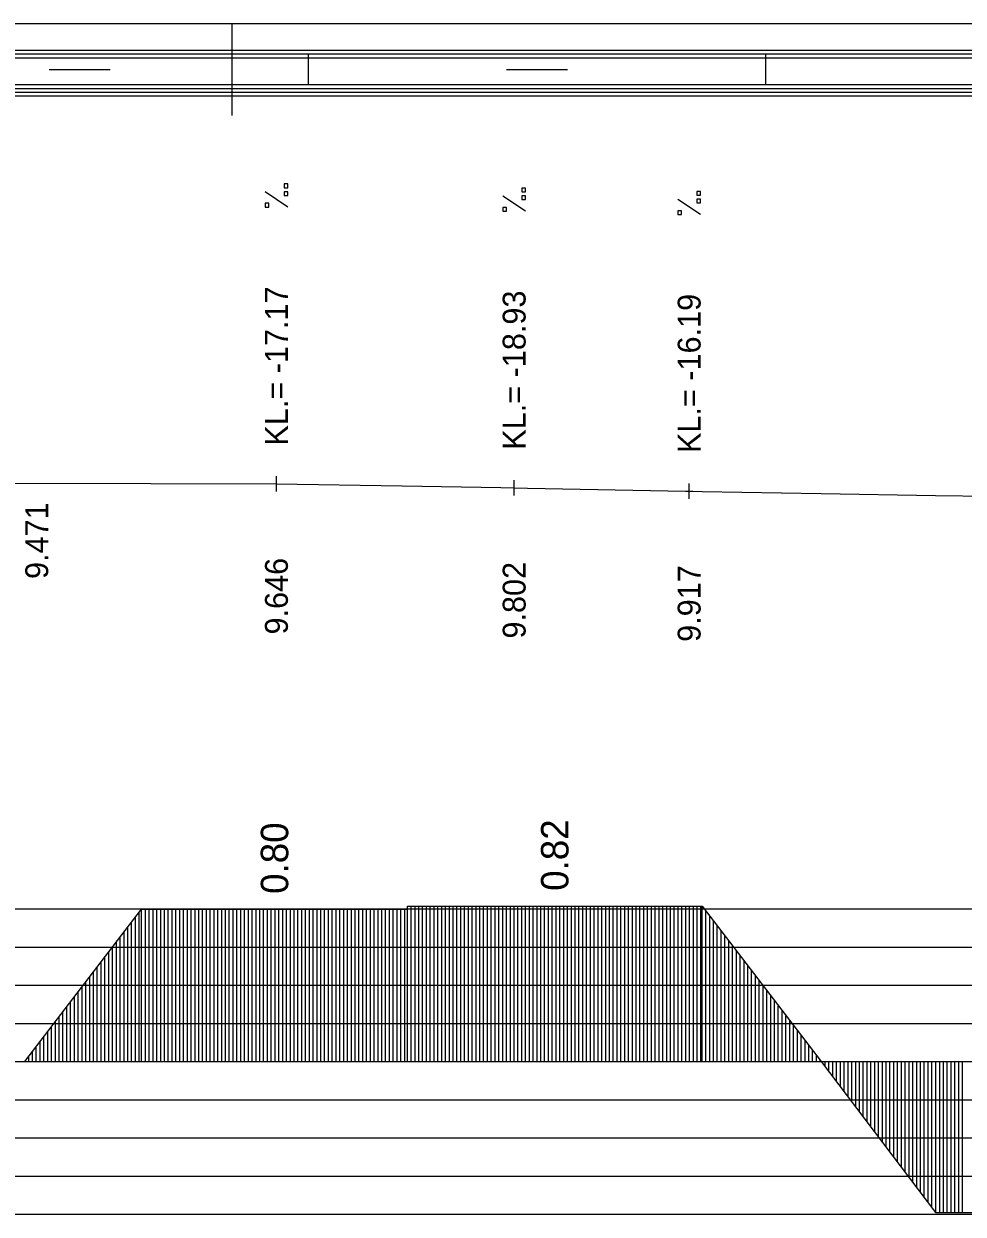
# Model space of a CAD drawing. Extents: x 2 to 10148, y 0 to 380.
# Drawn here: x 1246.3 to 1307.9, y 302 to 380 of the extents above; entities that cross this region are included whole.
import ezdxf

# ---------------------------------------------------------------- set-up
doc = ezdxf.new("R2010")
doc.units = 0
for name, color, linetype in [('NIVELETA_CARA', 7, 'Continuous'), ('NIVELETA_TEXT', 7, 'Continuous'), ('RAM', 7, 'Continuous'), ('ZRYCHL_CARA_C', 7, 'Continuous'), ('ZRYCHL_RASTR', 7, 'Continuous'), ('ZRYCHL_TEXT', 7, 'Continuous')]:
    doc.layers.add(name, color=color, linetype=linetype)

msp = doc.modelspace()

# ---------------------------------------------------------------- linework, layer by layer
at = {"layer": 'NIVELETA_CARA'}
for p, q in [((1262.907, 349.362), (1262.907, 350.362)), ((1245.39, 349.893), (1254.66, 349.876)), ((1254.66, 349.876), (1262.907, 349.862)), ((1262.907, 349.862), (1271.155, 349.72)), ((1271.155, 349.72), (1277.614, 349.609)), ((1277.614, 349.609), (1278.494, 349.594)), ((1278.494, 349.094), (1278.494, 350.094)), ((1278.494, 349.594), (1279.374, 349.578)), ((1279.374, 349.578), (1289.723, 349.382)), ((1289.968, 348.877), (1289.968, 349.877)), ((1289.723, 349.382), (1289.968, 349.377)), ((1289.968, 349.377), (1290.212, 349.373)), ((1290.212, 349.373), (1290.814, 349.362)), ((1290.814, 349.362), (1298.614, 349.222)), ((1298.614, 349.222), (1306.124, 349.095)), ((1306.124, 349.095), (1310.651, 349.038))]:
    msp.add_line(p, q, dxfattribs=at)
at = {"layer": 'NIVELETA_TEXT'}
for p, q in [((1263.654, 367.989), (1262.16, 368.98)), ((1263.655, 369.505), (1263.408, 369.505)), ((1263.408, 369.505), (1263.408, 369.262)), ((1263.408, 369.262), (1263.413, 369.258)), ((1263.408, 369.258), (1263.655, 369.258)), ((1263.655, 368.994), (1263.408, 368.994)), ((1263.408, 368.994), (1263.408, 368.751)), ((1263.655, 369.258), (1263.655, 369.505)), ((1263.655, 368.746), (1263.655, 368.994)), ((1279.242, 369.238), (1278.994, 369.238)), ((1278.994, 369.238), (1278.994, 368.995)), ((1278.994, 368.995), (1278.999, 368.99)), ((1278.994, 368.99), (1279.242, 368.99)), ((1279.242, 368.99), (1279.242, 369.238)), ((1290.716, 369.021), (1290.468, 369.021)), ((1290.468, 369.021), (1290.468, 368.778)), ((1290.716, 368.773), (1290.716, 369.021)), ((1262.408, 368.237), (1262.16, 368.237)), ((1262.16, 368.237), (1262.16, 367.994)), ((1262.408, 367.989), (1262.408, 368.237)), ((1263.408, 368.751), (1263.413, 368.746)), ((1263.408, 368.746), (1263.655, 368.746)), ((1279.241, 367.721), (1277.747, 368.712)), ((1279.242, 368.726), (1278.994, 368.726)), ((1278.994, 368.726), (1278.994, 368.484)), ((1278.994, 368.484), (1278.999, 368.479)), ((1278.994, 368.479), (1279.242, 368.479)), ((1279.242, 368.479), (1279.242, 368.726)), ((1290.714, 367.504), (1289.221, 368.495)), ((1290.468, 368.778), (1290.473, 368.773)), ((1290.468, 368.773), (1290.716, 368.773)), ((1290.716, 368.509), (1290.468, 368.509)), ((1290.468, 368.509), (1290.468, 368.266)), ((1290.468, 368.266), (1290.473, 368.262)), ((1290.468, 368.262), (1290.716, 368.262)), ((1290.716, 368.262), (1290.716, 368.509)), ((1262.16, 367.994), (1262.165, 367.989)), ((1262.16, 367.989), (1262.408, 367.989)), ((1277.994, 367.969), (1277.747, 367.969)), ((1277.747, 367.969), (1277.747, 367.726)), ((1277.747, 367.726), (1277.752, 367.721)), ((1277.747, 367.721), (1277.994, 367.721)), ((1277.994, 367.721), (1277.994, 367.969)), ((1289.468, 367.752), (1289.221, 367.752)), ((1289.221, 367.752), (1289.221, 367.509)), ((1289.221, 367.509), (1289.225, 367.504)), ((1289.221, 367.504), (1289.468, 367.504)), ((1289.468, 367.504), (1289.468, 367.752))]:
    msp.add_line(p, q, dxfattribs=at)
at = {"layer": 'RAM'}
for p, q in [((1850.829, 380), (1245.39, 380)), ((1260, 374), (1260, 380)), ((1850.829, 378.25), (1245.39, 378.25)), ((1850.829, 378), (1245.39, 378)), ((1850.829, 377.75), (1245.39, 377.75)), ((1265, 376), (1265, 378)), ((1295, 376), (1295, 378)), ((1248, 377), (1252, 377)), ((1278, 377), (1282, 377)), ((1850.829, 376), (1245.39, 376)), ((1850.829, 375.75), (1245.39, 375.75)), ((1850.829, 375.5), (1245.39, 375.5)), ((1850.829, 375.25), (1245.39, 375.25))]:
    msp.add_line(p, q, dxfattribs=at)
at = {"layer": 'ZRYCHL_CARA_C'}
for p, q in [((1271.494, 312), (1271.494, 322.188)), ((1271.494, 321.987), (1271.494, 322.188)), ((1271.494, 322.188), (1290.814, 322.188)), ((1271.744, 312), (1271.744, 322.188)), ((1271.994, 312), (1271.994, 322.188)), ((1272.244, 312), (1272.244, 322.188)), ((1272.494, 312), (1272.494, 322.188)), ((1272.744, 312), (1272.744, 322.188)), ((1272.994, 312), (1272.994, 322.188)), ((1273.244, 312), (1273.244, 322.188)), ((1273.494, 312), (1273.494, 322.188)), ((1273.744, 312), (1273.744, 322.188)), ((1273.994, 312), (1273.994, 322.188)), ((1274.244, 312), (1274.244, 322.188)), ((1274.494, 312), (1274.494, 322.188)), ((1274.744, 312), (1274.744, 322.188)), ((1274.994, 312), (1274.994, 322.188)), ((1275.244, 312), (1275.244, 322.188)), ((1275.494, 312), (1275.494, 322.188)), ((1275.744, 312), (1275.744, 322.188)), ((1275.994, 312), (1275.994, 322.188)), ((1276.244, 312), (1276.244, 322.188)), ((1276.494, 312), (1276.494, 322.188)), ((1276.744, 312), (1276.744, 322.188)), ((1276.994, 312), (1276.994, 322.188)), ((1277.244, 312), (1277.244, 322.188)), ((1277.494, 312), (1277.494, 322.188)), ((1277.744, 312), (1277.744, 322.188)), ((1277.994, 312), (1277.994, 322.188)), ((1278.244, 312), (1278.244, 322.188)), ((1278.494, 312), (1278.494, 322.188)), ((1278.744, 312), (1278.744, 322.188)), ((1278.994, 312), (1278.994, 322.188)), ((1279.244, 312), (1279.244, 322.188)), ((1279.494, 312), (1279.494, 322.188)), ((1279.744, 312), (1279.744, 322.188)), ((1279.994, 312), (1279.994, 322.188)), ((1280.244, 312), (1280.244, 322.188)), ((1280.494, 312), (1280.494, 322.188)), ((1280.744, 312), (1280.744, 322.188)), ((1280.994, 312), (1280.994, 322.188)), ((1281.244, 312), (1281.244, 322.188)), ((1281.494, 312), (1281.494, 322.188)), ((1281.744, 312), (1281.744, 322.188)), ((1281.994, 312), (1281.994, 322.188)), ((1282.244, 312), (1282.244, 322.188)), ((1282.494, 312), (1282.494, 322.188)), ((1282.744, 312), (1282.744, 322.188)), ((1282.994, 312), (1282.994, 322.188)), ((1283.244, 312), (1283.244, 322.188)), ((1283.494, 312), (1283.494, 322.188)), ((1283.744, 312), (1283.744, 322.188)), ((1283.994, 312), (1283.994, 322.188)), ((1284.244, 312), (1284.244, 322.188)), ((1284.494, 312), (1284.494, 322.188)), ((1284.744, 312), (1284.744, 322.188)), ((1284.994, 312), (1284.994, 322.188)), ((1285.244, 312), (1285.244, 322.188)), ((1285.494, 312), (1285.494, 322.188)), ((1285.744, 312), (1285.744, 322.188)), ((1285.994, 312), (1285.994, 322.188)), ((1286.244, 312), (1286.244, 322.188)), ((1286.494, 312), (1286.494, 322.188)), ((1286.744, 312), (1286.744, 322.188)), ((1286.994, 312), (1286.994, 322.188)), ((1287.244, 312), (1287.244, 322.188)), ((1287.494, 312), (1287.494, 322.188)), ((1287.744, 312), (1287.744, 322.188)), ((1287.994, 312), (1287.994, 322.188)), ((1288.244, 312), (1288.244, 322.188)), ((1288.494, 312), (1288.494, 322.188)), ((1288.744, 312), (1288.744, 322.188)), ((1288.994, 312), (1288.994, 322.188)), ((1289.244, 312), (1289.244, 322.188)), ((1289.494, 312), (1289.494, 322.188)), ((1289.744, 312), (1289.744, 322.188)), ((1289.994, 312), (1289.994, 322.188)), ((1290.244, 312), (1290.244, 322.188)), ((1290.494, 312), (1290.494, 322.188)), ((1290.744, 312), (1290.744, 322.188)), ((1290.814, 312), (1290.814, 322.188)), ((1290.814, 322.188), (1298.614, 312)), ((1246.412, 312), (1254.068, 321.987)), ((1253.662, 312), (1253.662, 321.458)), ((1253.912, 312), (1253.912, 321.784)), ((1254.068, 312), (1254.068, 321.987)), ((1254.068, 321.987), (1271.494, 321.987)), ((1254.318, 312), (1254.318, 321.987)), ((1254.568, 312), (1254.568, 321.987)), ((1254.818, 312), (1254.818, 321.987)), ((1255.068, 312), (1255.068, 321.987)), ((1255.318, 312), (1255.318, 321.987)), ((1255.568, 312), (1255.568, 321.987)), ((1255.818, 312), (1255.818, 321.987)), ((1256.068, 312), (1256.068, 321.987)), ((1256.318, 312), (1256.318, 321.987)), ((1256.568, 312), (1256.568, 321.987)), ((1256.818, 312), (1256.818, 321.987)), ((1257.068, 312), (1257.068, 321.987)), ((1257.318, 312), (1257.318, 321.987)), ((1257.568, 312), (1257.568, 321.987)), ((1257.818, 312), (1257.818, 321.987)), ((1258.068, 312), (1258.068, 321.987)), ((1258.318, 312), (1258.318, 321.987)), ((1258.568, 312), (1258.568, 321.987)), ((1258.818, 312), (1258.818, 321.987)), ((1259.068, 312), (1259.068, 321.987)), ((1259.318, 312), (1259.318, 321.987)), ((1259.568, 312), (1259.568, 321.987)), ((1259.818, 312), (1259.818, 321.987)), ((1260.068, 312), (1260.068, 321.987)), ((1260.318, 312), (1260.318, 321.987)), ((1260.568, 312), (1260.568, 321.987)), ((1260.818, 312), (1260.818, 321.987)), ((1261.068, 312), (1261.068, 321.987)), ((1261.318, 312), (1261.318, 321.987)), ((1261.568, 312), (1261.568, 321.987)), ((1261.818, 312), (1261.818, 321.987)), ((1262.068, 312), (1262.068, 321.987)), ((1262.318, 312), (1262.318, 321.987)), ((1262.568, 312), (1262.568, 321.987)), ((1262.818, 312), (1262.818, 321.987)), ((1263.068, 312), (1263.068, 321.987)), ((1263.318, 312), (1263.318, 321.987)), ((1263.568, 312), (1263.568, 321.987)), ((1263.818, 312), (1263.818, 321.987)), ((1264.068, 312), (1264.068, 321.987)), ((1264.318, 312), (1264.318, 321.987)), ((1264.568, 312), (1264.568, 321.987)), ((1264.818, 312), (1264.818, 321.987)), ((1265.068, 312), (1265.068, 321.987)), ((1265.318, 312), (1265.318, 321.987)), ((1265.568, 312), (1265.568, 321.987)), ((1265.818, 312), (1265.818, 321.987)), ((1266.068, 312), (1266.068, 321.987)), ((1266.318, 312), (1266.318, 321.987)), ((1266.568, 312), (1266.568, 321.987)), ((1266.818, 312), (1266.818, 321.987)), ((1267.068, 312), (1267.068, 321.987)), ((1267.318, 312), (1267.318, 321.987)), ((1267.568, 312), (1267.568, 321.987)), ((1267.818, 312), (1267.818, 321.987)), ((1268.068, 312), (1268.068, 321.987)), ((1268.318, 312), (1268.318, 321.987)), ((1268.568, 312), (1268.568, 321.987)), ((1268.818, 312), (1268.818, 321.987)), ((1269.068, 312), (1269.068, 321.987)), ((1269.318, 312), (1269.318, 321.987)), ((1269.568, 312), (1269.568, 321.987)), ((1269.818, 312), (1269.818, 321.987)), ((1270.068, 312), (1270.068, 321.987)), ((1270.318, 312), (1270.318, 321.987)), ((1270.568, 312), (1270.568, 321.987)), ((1270.818, 312), (1270.818, 321.987)), ((1271.068, 312), (1271.068, 321.987)), ((1271.318, 312), (1271.318, 321.987)), ((1291.064, 312), (1291.064, 321.862)), ((1291.314, 312), (1291.314, 321.535)), ((1253.162, 312), (1253.162, 320.806)), ((1253.412, 312), (1253.412, 321.132)), ((1291.564, 312), (1291.564, 321.209)), ((1291.814, 312), (1291.814, 320.882)), ((1252.412, 312), (1252.412, 319.827)), ((1252.662, 312), (1252.662, 320.153)), ((1252.912, 312), (1252.912, 320.48)), ((1292.064, 312), (1292.064, 320.555)), ((1292.314, 312), (1292.314, 320.229)), ((1292.564, 312), (1292.564, 319.902)), ((1251.912, 312), (1251.912, 319.175)), ((1252.162, 312), (1252.162, 319.501)), ((1292.814, 312), (1292.814, 319.576)), ((1293.064, 312), (1293.064, 319.249)), ((1251.412, 312), (1251.412, 318.523)), ((1251.662, 312), (1251.662, 318.849)), ((1293.314, 312), (1293.314, 318.922)), ((1293.564, 312), (1293.564, 318.596)), ((1293.814, 312), (1293.814, 318.269)), ((1250.662, 312), (1250.662, 317.544)), ((1250.912, 312), (1250.912, 317.871)), ((1251.162, 312), (1251.162, 318.197)), ((1294.064, 312), (1294.064, 317.943)), ((1294.314, 312), (1294.314, 317.616)), ((1250.162, 312), (1250.162, 316.892)), ((1250.412, 312), (1250.412, 317.218)), ((1294.564, 312), (1294.564, 317.29)), ((1294.814, 312), (1294.814, 316.963)), ((1249.412, 312), (1249.412, 315.914)), ((1249.662, 312), (1249.662, 316.24)), ((1249.912, 312), (1249.912, 316.566)), ((1295.064, 312), (1295.064, 316.636)), ((1295.314, 312), (1295.314, 316.31)), ((1295.564, 312), (1295.564, 315.983)), ((1248.912, 312), (1248.912, 315.261)), ((1249.162, 312), (1249.162, 315.588)), ((1295.814, 312), (1295.814, 315.657)), ((1296.064, 312), (1296.064, 315.33)), ((1248.412, 312), (1248.412, 314.609)), ((1248.662, 312), (1248.662, 314.935)), ((1296.314, 312), (1296.314, 315.003)), ((1296.564, 312), (1296.564, 314.677)), ((1296.814, 312), (1296.814, 314.35)), ((1247.662, 312), (1247.662, 313.631)), ((1247.912, 312), (1247.912, 313.957)), ((1248.162, 312), (1248.162, 314.283)), ((1297.064, 312), (1297.064, 314.024)), ((1297.314, 312), (1297.314, 313.697)), ((1247.162, 312), (1247.162, 312.978)), ((1247.412, 312), (1247.412, 313.305)), ((1297.564, 312), (1297.564, 313.371)), ((1297.814, 312), (1297.814, 313.044)), ((1245.39, 312), (1850.829, 312)), ((1246.662, 312), (1246.662, 312.326)), ((1246.912, 312), (1246.912, 312.652)), ((1298.064, 312), (1298.064, 312.717)), ((1298.314, 312), (1298.314, 312.391)), ((1298.564, 312), (1298.564, 312.064)), ((1298.614, 312), (1306.124, 302.112)), ((1298.864, 312), (1298.864, 311.671)), ((1299.114, 312), (1299.114, 311.342)), ((1299.364, 312), (1299.364, 311.013)), ((1299.614, 312), (1299.614, 310.683)), ((1299.864, 312), (1299.864, 310.354)), ((1300.114, 312), (1300.114, 310.025)), ((1300.364, 312), (1300.364, 309.696)), ((1300.614, 312), (1300.614, 309.367)), ((1300.864, 312), (1300.864, 309.038)), ((1301.114, 312), (1301.114, 308.709)), ((1301.364, 312), (1301.364, 308.38)), ((1301.614, 312), (1301.614, 308.05)), ((1301.864, 312), (1301.864, 307.721)), ((1302.114, 312), (1302.114, 307.392)), ((1302.364, 312), (1302.364, 307.063)), ((1302.614, 312), (1302.614, 306.734)), ((1302.864, 312), (1302.864, 306.405)), ((1303.114, 312), (1303.114, 306.076)), ((1303.364, 312), (1303.364, 305.746)), ((1303.614, 312), (1303.614, 305.417)), ((1303.864, 312), (1303.864, 305.088)), ((1304.114, 312), (1304.114, 304.759)), ((1304.364, 312), (1304.364, 304.43)), ((1304.614, 312), (1304.614, 304.101)), ((1304.864, 312), (1304.864, 303.772)), ((1305.114, 312), (1305.114, 303.443)), ((1305.364, 312), (1305.364, 303.113)), ((1305.614, 312), (1305.614, 302.784)), ((1305.864, 312), (1305.864, 302.455)), ((1306.114, 312), (1306.114, 302.126)), ((1306.124, 312), (1306.124, 302.112)), ((1306.374, 312), (1306.374, 302.112)), ((1306.624, 312), (1306.624, 302.112)), ((1306.874, 312), (1306.874, 302.112)), ((1307.124, 312), (1307.124, 302.112)), ((1307.374, 312), (1307.374, 302.112)), ((1307.624, 312), (1307.624, 302.112)), ((1307.874, 312), (1307.874, 302.112)), ((1306.124, 302.112), (1356.486, 302.112))]:
    msp.add_line(p, q, dxfattribs=at)
at = {"layer": 'ZRYCHL_RASTR'}
for p, q in [((1245.39, 322), (1369.208, 322)), ((1245.39, 319.5), (1369.158, 319.5)), ((1245.39, 317), (1369.083, 317)), ((1245.39, 314.5), (1369.083, 314.5)), ((1245.39, 309.5), (1368.813, 309.5)), ((1245.39, 307), (1368.776, 307)), ((1245.39, 304.5), (1368.79, 304.5)), ((1245.39, 302), (1368.804, 302))]:
    msp.add_line(p, q, dxfattribs=at)

# ---------------------------------------------------------------- texts
at = {"layer": 'NIVELETA_TEXT'}
for s, p in [('KL.= -17.17', (1263.657, 352.362)), ('KL.= -18.93', (1279.244, 352.094)), ('KL.= -16.19', (1290.718, 351.877)), ('9.471', (1247.941, 343.622)), ('9.646', (1263.657, 339.987)), ('9.802', (1279.244, 339.719)), ('9.917', (1290.718, 339.502))]:
    msp.add_text(s, height=1.5, rotation=90, dxfattribs=at).set_placement(p)
at = {"layer": 'ZRYCHL_TEXT'}
for s, p in [('0.82', (1282.054, 323.188)), ('0.80', (1263.681, 322.987))]:
    msp.add_text(s, height=1.8, rotation=90, dxfattribs=at).set_placement(p)

doc.saveas('drawing.dxf')
